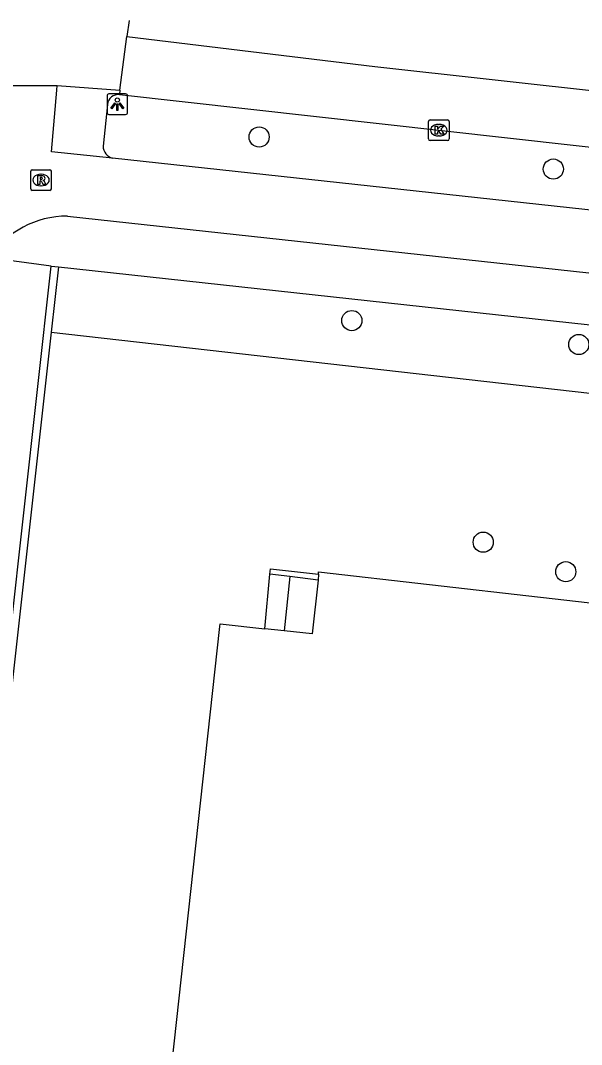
# Model space of a CAD drawing. Extents: x 161928 to 163055, y 386475 to 387428.
# Drawn here: x 162091.51 to 162118.72, y 387371.58 to 387421.25 of the extents above; entities that cross this region are included whole.
import ezdxf

# ---------------------------------------------------------------- set-up
doc = ezdxf.new("R2010")
doc.units = 0
for name, color, linetype in [('IMGEO_Berm_groen', 7, 'Continuous'), ('IMGEO_Boom', 7, 'Continuous'), ('IMGEO_Fietspad_gesloten', 7, 'Continuous'), ('IMGEO_Kolk', 7, 'Continuous'), ('IMGEO_Lichtpunt', 7, 'Continuous'), ('IMGEO_Muur', 7, 'Continuous'), ('IMGEO_Pand', 7, 'Continuous'), ('IMGEO_Rijbaan_lokaal_gesloten', 7, 'Continuous'), ('IMGEO_Rioolput', 7, 'Continuous'), ('IMGEO_Voetpad_gesloten', 7, 'Continuous'), ('IMGEO_Voetpad_open', 7, 'Continuous')]:
    doc.layers.add(name, color=color, linetype=linetype)

msp = doc.modelspace()

# ---------------------------------------------------------------- linework, layer by layer
at = {"layer": 'IMGEO_Berm_groen'}
msp.add_lwpolyline([(162092.99, 387406.127), (162128.408, 387402.121)], dxfattribs=at)
at = {"layer": 'IMGEO_Boom'}
for centre in [(162103.082, 387415.602), (162117.355, 387414.046), (162107.578, 387406.696), (162118.588, 387405.536), (162113.954, 387395.947), (162117.957, 387394.516)]:
    msp.add_circle(centre, 0.489, dxfattribs=at)
at = {"layer": 'IMGEO_Fietspad_gesloten'}
for points in [[(162095.965, 387414.572), (162093.004, 387414.877), (162093.27, 387417.873), (162093.29, 387418.094)], [(162181.236, 387405.152), (162171.263, 387406.391), (162095.965, 387414.572)], [(162093.779, 387411.765), (162183.652, 387401.998)]]:
    msp.add_lwpolyline(points, dxfattribs=at)
msp.add_arc((162093.772, 387407.214), 4.551, 89.9128, 146.3042, dxfattribs=at)
at = {"layer": 'IMGEO_Kolk'}
for p, q in [((162111.374, 387416.431), (162112.226, 387416.431)), ((162111.299, 387415.505), (162111.299, 387416.357)), ((162111.787, 387416.211), (162111.812, 387416.211)), ((162112.3, 387416.357), (162112.3, 387415.505)), ((162112.226, 387415.431), (162111.374, 387415.431)), ((162111.81, 387415.651), (162111.785, 387415.651))]:
    msp.add_line(p, q, dxfattribs=at)
for points in [[(162111.374, 387416.431), (162112.226, 387416.431)], [(162111.299, 387415.505), (162111.299, 387416.357)], [(162111.62, 387416.131), (162111.743, 387416.131), (162111.743, 387415.98), (162111.873, 387416.131), (162112.037, 387416.131), (162111.891, 387415.98), (162112.044, 387415.731), (162111.892, 387415.731), (162111.807, 387415.895), (162111.743, 387415.828), (162111.743, 387415.731), (162111.62, 387415.731), (162111.62, 387416.131)], [(162112.3, 387416.357), (162112.3, 387415.505)], [(162112.226, 387415.431), (162111.374, 387415.431)]]:
    msp.add_lwpolyline(points, dxfattribs=at)
for centre, start, end in [((162111.376, 387416.355), 91.552, 178.448), ((162111.376, 387416.355), 91.552, 178.448), ((162112.224, 387416.355), 1.552, 88.448), ((162112.224, 387416.355), 1.552, 88.448), ((162111.376, 387415.507), 181.552, 268.448), ((162111.376, 387415.507), 181.552, 268.448), ((162112.224, 387415.507), 271.552, 358.448), ((162112.224, 387415.507), 271.552, 358.448)]:
    msp.add_arc(centre, 0.0765, start, end, dxfattribs=at)
for centre, major_axis, ratio, start_param, end_param in [((162111.786, 387415.931), (-0.387, 0.002), 0.722429, 4.712389, 7.853982), ((162111.811, 387415.931), (-0.39, 0.002), 0.717154, 1.570796, 4.712389)]:
    msp.add_ellipse(centre, major_axis=major_axis, ratio=ratio, start_param=start_param, end_param=end_param, dxfattribs=at)
at = {"layer": 'IMGEO_Lichtpunt'}
for p, q in [((162095.704, 387417.596), (162095.704, 387416.789)), ((162095.704, 387417.596), (162095.704, 387416.789)), ((162096.606, 387417.691), (162095.798, 387417.691)), ((162096.606, 387417.691), (162095.798, 387417.691)), ((162096.7, 387416.789), (162096.7, 387417.596)), ((162096.7, 387416.789), (162096.7, 387417.596)), ((162095.798, 387416.695), (162096.606, 387416.695)), ((162095.798, 387416.695), (162096.606, 387416.695))]:
    msp.add_line(p, q, dxfattribs=at)
for points in [[(162096.078, 387417.26), (162096.117, 387417.232), (162095.929, 387416.97), (162095.891, 387416.997), (162096.078, 387417.26)], [(162096.18, 387417.212), (162096.227, 387417.212), (162096.227, 387416.89), (162096.18, 387416.89), (162096.18, 387417.212)], [(162096.29, 387417.232), (162096.328, 387417.259), (162096.515, 387416.997), (162096.476, 387416.969), (162096.29, 387417.232)]]:
    msp.add_lwpolyline(points, dxfattribs=at)
msp.add_circle((162096.203, 387417.394), 0.0994, dxfattribs=at)
for centre, start, end in [((162095.798, 387417.596), 90, 180), ((162095.798, 387417.596), 90, 180), ((162096.606, 387417.596), 0, 90), ((162096.606, 387417.596), 0, 90), ((162095.798, 387416.789), 180, 270), ((162095.798, 387416.789), 180, 270), ((162096.606, 387416.789), 270, 0), ((162096.606, 387416.789), 270, 360)]:
    msp.add_arc(centre, 0.0946, start, end, dxfattribs=at)
at = {"layer": 'IMGEO_Muur'}
for points in [[(162091.009, 387391.392), (162092.989, 387409.335)], [(162092.989, 387409.335), (162093.344, 387409.296)], [(162093.344, 387409.296), (162092.99, 387406.127)], [(162092.99, 387406.127), (162088.689, 387367.58)], [(162103.594, 387394.402), (162103.64, 387394.659), (162105.958, 387394.398)], [(162104.571, 387394.282), (162103.594, 387394.402)], [(162105.941, 387394.113), (162104.571, 387394.282)]]:
    msp.add_lwpolyline(points, dxfattribs=at)
at = {"layer": 'IMGEO_Pand'}
for points in [[(162105.941, 387394.113), (162105.659, 387391.497), (162104.299, 387391.645)], [(162105.958, 387394.398), (162105.941, 387394.113)], [(162105.958, 387394.398), (162105.967, 387394.513), (162122.121, 387392.674)], [(162087.267, 387340.56), (162094.446, 387339.776), (162095.472, 387339.702), (162101.179, 387391.862), (162101.193, 387391.994), (162103.352, 387391.751)], [(162104.299, 387391.645), (162103.352, 387391.751)]]:
    msp.add_lwpolyline(points, dxfattribs=at)
at = {"layer": 'IMGEO_Rijbaan_lokaal_gesloten'}
for points in [[(162096.771, 387421.253), (162096.67, 387420.483)], [(162096.329, 387417.871), (162096.67, 387420.483)], [(162096.67, 387420.483), (162108.698, 387419.025), (162126.066, 387417.09), (162158.899, 387413.409), (162193.872, 387409.531), (162213.835, 387407.313), (162230.26, 387405.606), (162263.092, 387402.05), (162303.555, 387397.582), (162309.376, 387396.694), (162314.166, 387395.814)], [(162090.017, 387418.095), (162093.29, 387418.094)], [(162093.29, 387418.094), (162096.329, 387417.871)], [(162096.329, 387417.871), (162096.316, 387417.659)], [(162096.316, 387417.659), (162181.594, 387408.144)]]:
    msp.add_lwpolyline(points, dxfattribs=at)
at = {"layer": 'IMGEO_Rioolput'}
for p, q in [((162092.001, 387413.088), (162092.001, 387413.94)), ((162092.076, 387414.014), (162092.928, 387414.014)), ((162093.002, 387413.94), (162093.002, 387413.088)), ((162092.489, 387413.794), (162092.514, 387413.794)), ((162092.928, 387413.014), (162092.076, 387413.014)), ((162092.512, 387413.234), (162092.487, 387413.234))]:
    msp.add_line(p, q, dxfattribs=at)
for points in [[(162092.001, 387413.088), (162092.001, 387413.94)], [(162092.076, 387414.014), (162092.928, 387414.014)], [(162093.002, 387413.94), (162093.002, 387413.088)], [(162092.59, 387413.712), (162092.338, 387413.714), (162092.338, 387413.314)], [(162092.338, 387413.314), (162092.462, 387413.314), (162092.462, 387413.476), (162092.473, 387413.476)], [(162092.516, 387413.633), (162092.462, 387413.633), (162092.462, 387413.552)], [(162092.462, 387413.552), (162092.514, 387413.552)], [(162092.52, 387413.447), (162092.591, 387413.314), (162092.731, 387413.314), (162092.666, 387413.44)], [(162092.928, 387413.014), (162092.076, 387413.014)]]:
    msp.add_lwpolyline(points, dxfattribs=at)
for centre, radius, start, end in [((162092.078, 387413.938), 0.0765, 91.552, 178.448), ((162092.078, 387413.938), 0.0765, 91.552, 178.448), ((162092.926, 387413.938), 0.0765, 1.552, 88.448), ((162092.926, 387413.938), 0.0765, 1.552, 88.448), ((162092.472, 387413.423), 0.0533, 26.0293, 88.6989), ((162092.498, 387413.741), 0.19, 274.7715, 282.9687), ((162092.522, 387413.537), 0.0964, 77.0061, 93.1865), ((162092.536, 387413.594), 0.0378, 276.6634, 79.6772), ((162092.589, 387413.602), 0.109, 350.3612, 89.416), ((162092.587, 387413.602), 0.112, 277.5842, 350.9817), ((162092.571, 387413.387), 0.108, 29.5134, 73.7905), ((162092.078, 387413.09), 0.0765, 181.552, 268.448), ((162092.078, 387413.09), 0.0765, 181.552, 268.448), ((162092.926, 387413.09), 0.0765, 271.552, 358.448), ((162092.926, 387413.09), 0.0765, 271.552, 358.448)]:
    msp.add_arc(centre, radius, start, end, dxfattribs=at)
for centre, major_axis, ratio, start_param, end_param in [((162092.488, 387413.514), (-0.387, 0.002), 0.722429, 4.712389, 7.853982), ((162092.513, 387413.514), (-0.39, 0.002), 0.717154, 1.570796, 4.712389)]:
    msp.add_ellipse(centre, major_axis=major_axis, ratio=ratio, start_param=start_param, end_param=end_param, dxfattribs=at)
at = {"layer": 'IMGEO_Voetpad_gesloten'}
for points in [[(162103.352, 387391.751), (162103.594, 387394.402)], [(162104.571, 387394.282), (162104.299, 387391.645)]]:
    msp.add_lwpolyline(points, dxfattribs=at)
at = {"layer": 'IMGEO_Voetpad_open'}
for points in [[(162095.722, 387417.181), (162095.514, 387415.157)], [(162092.989, 387409.335), (162089.986, 387409.739)], [(162093.344, 387409.296), (162128.78, 387405.436)]]:
    msp.add_lwpolyline(points, dxfattribs=at)
for centre, radius, start, end in [((162096.263, 387417.117), 0.545, 84.3896, 173.2586), ((162096.135, 387415.17), 0.621, 181.1651, 254.095)]:
    msp.add_arc(centre, radius, start, end, dxfattribs=at)

doc.saveas('drawing.dxf')
